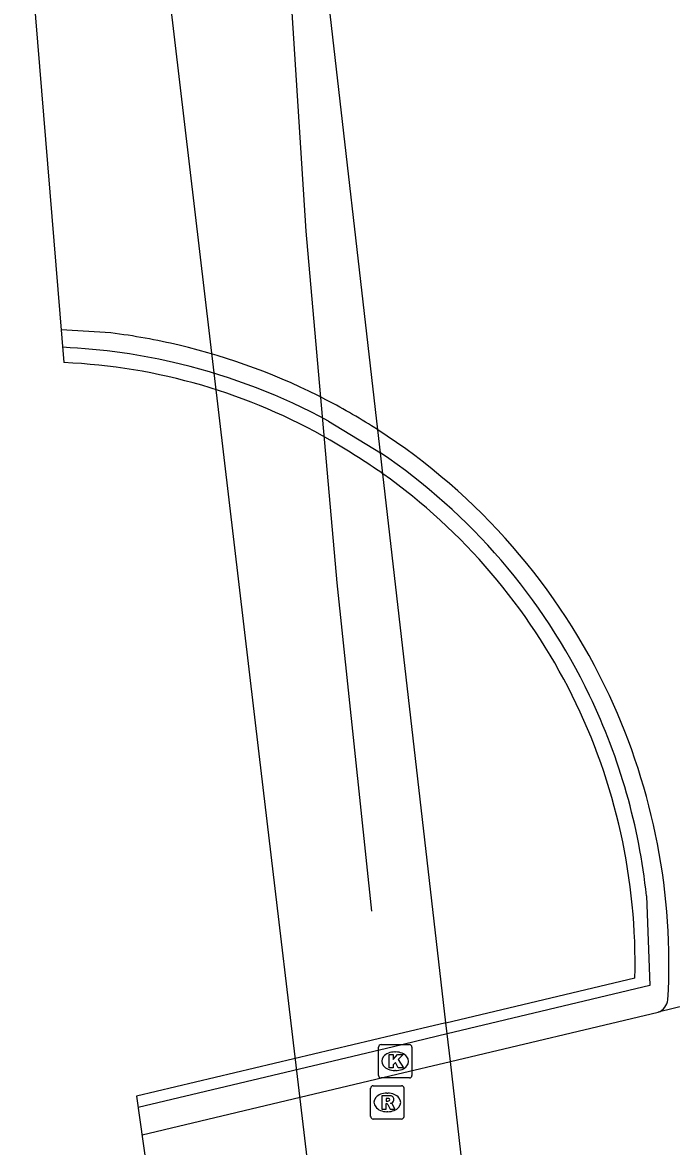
# Model space of a CAD drawing. Extents: x 159265 to 160143, y 383413 to 384319.
# Drawn here: x 159264.52 to 159284.01, y 383986.45 to 384020.22 of the extents above; entities that cross this region are included whole.
import ezdxf

# ---------------------------------------------------------------- set-up
doc = ezdxf.new("R2010")
doc.units = 0
for name, color, linetype in [('IMGEO_Dek', 7, 'Continuous'), ('IMGEO_Kolk', 7, 'Continuous'), ('IMGEO_Lijnafwatering', 7, 'Continuous'), ('IMGEO_Muur', 7, 'Continuous'), ('IMGEO_OVBaan_gesloten', 7, 'Continuous'), ('IMGEO_Rijbaan_regionaal_gesloten', 7, 'Continuous'), ('IMGEO_Rioolput', 7, 'Continuous')]:
    doc.layers.add(name, color=color, linetype=linetype)

msp = doc.modelspace()

# ---------------------------------------------------------------- linework, layer by layer
at = {"layer": 'IMGEO_Dek'}
for points in [[(159264.521, 384029.334), (159264.847, 384021.099), (159265.765, 384010.003)], [(159275.344, 384006.661), (159275.272, 384007.293), (159275.193, 384007.98), (159273.618, 384021.71), (159273.411, 384023.519), (159273.135, 384025.928), (159273.049, 384026.674), (159272.841, 384028.487), (159272.829, 384028.919), (159272.531, 384028.933), (159272.263, 384028.946), (159264.521, 384029.334)]]:
    msp.add_lwpolyline(points, dxfattribs=at)
msp.add_lwpolyline([(159269.243, 383978.712), (159274.71, 383980.012), (159276.811, 383980.512), (159278.303, 383980.866), (159278.275, 383981.108), (159278.176, 383981.973), (159277.369, 383989.002), (159277.274, 383989.833), (159277.236, 383990.167), (159275.619, 383989.783), (159267.949, 383987.963), (159268.943, 383980.854)], close=True, dxfattribs=at)
for centre, radius, start, end in [((159265.012, 383992.547), 17.472, 59.9588, 87.5303), ((159262.409, 383988.13), 22.599, 55.0842, 59.8519)]:
    msp.add_arc(centre, radius, start, end, dxfattribs=at)
at = {"layer": 'IMGEO_Kolk'}
for p, q in [((159275.212, 383988.585), (159275.212, 383989.437)), ((159275.287, 383989.511), (159276.139, 383989.511)), ((159276.213, 383989.437), (159276.213, 383988.585)), ((159275.7, 383989.291), (159275.725, 383989.291)), ((159276.139, 383988.511), (159275.287, 383988.511)), ((159275.723, 383988.731), (159275.698, 383988.731))]:
    msp.add_line(p, q, dxfattribs=at)
for points in [[(159275.212, 383988.585), (159275.212, 383989.437)], [(159275.287, 383989.511), (159276.139, 383989.511)], [(159276.213, 383989.437), (159276.213, 383988.585)], [(159275.533, 383989.211), (159275.656, 383989.211), (159275.656, 383989.06), (159275.786, 383989.211), (159275.95, 383989.211), (159275.804, 383989.06), (159275.957, 383988.811), (159275.805, 383988.811), (159275.72, 383988.975), (159275.656, 383988.908), (159275.656, 383988.811), (159275.533, 383988.811), (159275.533, 383989.211)], [(159276.139, 383988.511), (159275.287, 383988.511)]]:
    msp.add_lwpolyline(points, dxfattribs=at)
for centre, start, end in [((159275.289, 383989.435), 91.552, 178.448), ((159275.289, 383989.435), 91.552, 178.448), ((159276.137, 383989.435), 1.552, 88.448), ((159276.137, 383989.435), 1.552, 88.448), ((159275.289, 383988.587), 181.552, 268.448), ((159275.289, 383988.587), 181.552, 268.448), ((159276.137, 383988.587), 271.552, 358.448), ((159276.137, 383988.587), 271.552, 358.448)]:
    msp.add_arc(centre, 0.0765, start, end, dxfattribs=at)
for centre, major_axis, ratio, start_param, end_param in [((159275.699, 383989.011), (-0.387, 0.002), 0.722429, 4.712389, 7.853982), ((159275.724, 383989.011), (-0.39, 0.002), 0.717154, 1.570796, 4.712389)]:
    msp.add_ellipse(centre, major_axis=major_axis, ratio=ratio, start_param=start_param, end_param=end_param, dxfattribs=at)
at = {"layer": 'IMGEO_Lijnafwatering'}
for points in [[(159271.873, 384033.979), (159271.874, 384031.945), (159273.024, 384013.954)], [(159273.024, 384013.954), (159273.957, 384003.383), (159275, 383993.521)]]:
    msp.add_lwpolyline(points, dxfattribs=at)
at = {"layer": 'IMGEO_Muur'}
for points in [[(159273.708, 384008.245), (159275.272, 384007.293)], [(159275.344, 384006.661), (159275.272, 384007.293)], [(159283.259, 383993.982), (159283.361, 383991.283), (159277.274, 383989.833)], [(159277.236, 383990.167), (159282.911, 383991.513)], [(159277.274, 383989.833), (159277.236, 383990.167)], [(159277.274, 383989.833), (159275.66, 383989.448), (159267.997, 383987.622)]]:
    msp.add_lwpolyline(points, dxfattribs=at)
for centre, radius, start, end in [((159264.894, 383991.948), 18.533, 76.3421, 87.4231), ((159264.897, 383992.003), 18.478, 61.5221, 76.3112), ((159264.907, 383992.024), 18.455, 25.6068, 55.8296), ((159264.849, 383991.952), 18.07, 26.4487, 54.4913), ((159264.85, 383991.956), 18.066, 358.5938, 26.438), ((159264.917, 383992.022), 18.446, 6.099, 25.6257)]:
    msp.add_arc(centre, radius, start, end, dxfattribs=at)
at = {"layer": 'IMGEO_OVBaan_gesloten'}
for points in [[(159292.298, 383992.611), (159287.954, 383991.547), (159283.611, 383990.483)], [(159277.369, 383989.002), (159283.611, 383990.483)], [(159268.111, 383986.805), (159271.599, 383987.633), (159275.76, 383988.62), (159277.369, 383989.002)], [(159278.176, 383981.973), (159277.369, 383989.002)]]:
    msp.add_lwpolyline(points, dxfattribs=at)
at = {"layer": 'IMGEO_Rijbaan_regionaal_gesloten'}
for points in [[(159280.211, 384172.631), (159274.487, 384158.497), (159272.013, 384150.923), (159269.535, 384141.678), (159267.507, 384132.324), (159266.005, 384119.851), (159265.496, 384109.233), (159267.965, 384029.162), (159271.62, 383998.252), (159277.018, 383952.804), (159311.634, 383770.65), (159326.117, 383701.416), (159334.862, 383664.196)], [(159275.193, 384007.98), (159273.618, 384021.71)], [(159267.175, 384010.894), (159265.684, 384010.984)], [(159275.272, 384007.293), (159275.193, 384007.98)], [(159277.236, 383990.167), (159275.344, 384006.661)], [(159277.369, 383989.002), (159277.274, 383989.833)]]:
    msp.add_lwpolyline(points, dxfattribs=at)
for centre, radius, start, end in [((159264.827, 383991.955), 19.084, 76.6848, 82.9322), ((159264.819, 383991.922), 19.118, 62.4817, 76.6843), ((159265.029, 383992.291), 18.694, 57.0633, 62.5303), ((159264.826, 383991.933), 19.105, 24.9781, 57.1371), ((159264.81, 383991.925), 19.122, 356.8104, 24.9788), ((159283.434, 383990.921), 0.472, 291.9472, 352.6815)]:
    msp.add_arc(centre, radius, start, end, dxfattribs=at)
at = {"layer": 'IMGEO_Rioolput'}
for p, q in [((159274.975, 383987.35), (159274.975, 383988.202)), ((159275.05, 383988.276), (159275.902, 383988.276)), ((159275.976, 383988.202), (159275.976, 383987.35)), ((159275.463, 383988.056), (159275.488, 383988.056)), ((159275.486, 383987.496), (159275.461, 383987.496)), ((159275.902, 383987.276), (159275.05, 383987.276))]:
    msp.add_line(p, q, dxfattribs=at)
for points in [[(159274.975, 383987.35), (159274.975, 383988.202)], [(159275.05, 383988.276), (159275.902, 383988.276)], [(159275.976, 383988.202), (159275.976, 383987.35)], [(159275.564, 383987.974), (159275.312, 383987.976), (159275.312, 383987.576)], [(159275.312, 383987.576), (159275.436, 383987.576), (159275.436, 383987.738), (159275.447, 383987.738)], [(159275.49, 383987.895), (159275.436, 383987.895), (159275.436, 383987.814)], [(159275.436, 383987.814), (159275.488, 383987.814)], [(159275.494, 383987.709), (159275.565, 383987.576), (159275.705, 383987.576), (159275.64, 383987.702)], [(159275.902, 383987.276), (159275.05, 383987.276)]]:
    msp.add_lwpolyline(points, dxfattribs=at)
for centre, radius, start, end in [((159275.052, 383988.2), 0.0765, 91.552, 178.448), ((159275.052, 383988.2), 0.0765, 91.552, 178.448), ((159275.9, 383988.2), 0.0765, 1.552, 88.448), ((159275.9, 383988.2), 0.0765, 1.552, 88.448), ((159275.446, 383987.685), 0.0533, 26.0293, 88.6989), ((159275.472, 383988.003), 0.19, 274.7715, 282.9687), ((159275.496, 383987.799), 0.0964, 77.0061, 93.1865), ((159275.51, 383987.856), 0.0378, 276.6634, 79.6772), ((159275.563, 383987.864), 0.109, 350.3612, 89.416), ((159275.561, 383987.864), 0.112, 277.5842, 350.9817), ((159275.545, 383987.649), 0.108, 29.5134, 73.7905), ((159275.052, 383987.352), 0.0765, 181.552, 268.448), ((159275.052, 383987.352), 0.0765, 181.552, 268.448), ((159275.9, 383987.352), 0.0765, 271.552, 358.448), ((159275.9, 383987.352), 0.0765, 271.552, 358.448)]:
    msp.add_arc(centre, radius, start, end, dxfattribs=at)
for centre, major_axis, ratio, start_param, end_param in [((159275.462, 383987.776), (-0.387, 0.002), 0.722429, 4.712389, 7.853982), ((159275.487, 383987.776), (-0.39, 0.002), 0.717154, 1.570796, 4.712389)]:
    msp.add_ellipse(centre, major_axis=major_axis, ratio=ratio, start_param=start_param, end_param=end_param, dxfattribs=at)

doc.saveas('drawing.dxf')
